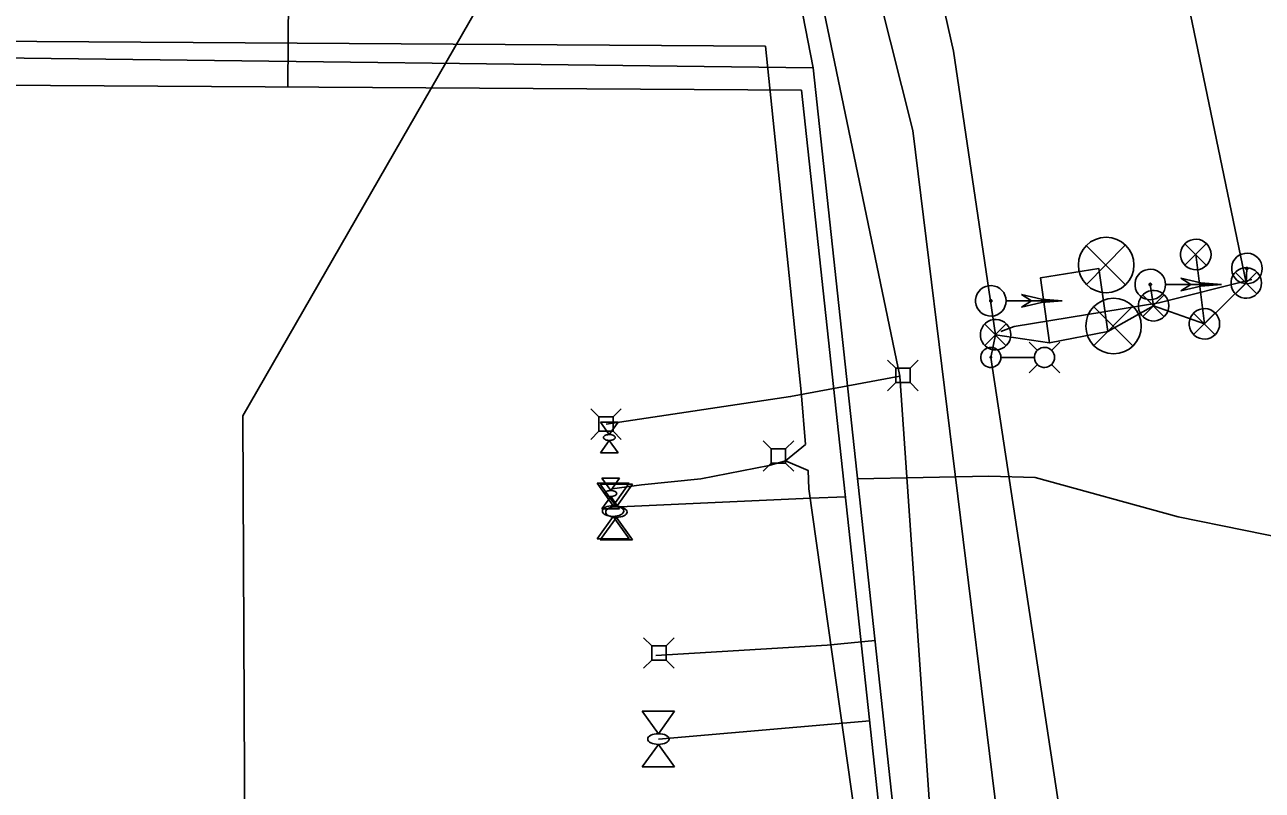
# Model space of a CAD drawing. Extents: x 596028 to 606371, y 330010 to 403088.
# Drawn here: x 602433 to 602700.5, y 365351.3 to 365516.8 of the extents above; entities that cross this region are included whole.
import ezdxf

# ---------------------------------------------------------------- set-up
doc = ezdxf.new("R2010")
doc.units = 0
for name, color, linetype in [('E_FTMS', 7, 'Continuous'), ('E_FTMS_Conduit', 7, 'Continuous'), ('E_LTG', 7, 'Continuous'), ('E_LTG_CID', 7, 'Continuous'), ('E_UTL_E', 7, 'Continuous'), ('E_UTL_E_Bold', 7, 'Continuous'), ('E_UTL_E_UG', 7, 'Continuous'), ('E_UTL_FO_UG_QWEST', 7, 'Continuous'), ('E_UTL_G_UG', 7, 'Continuous'), ('E_UTL_Loop_UG', 7, 'Continuous'), ('E_UTL_T', 7, 'Continuous'), ('E_UTL_T_UG', 7, 'Continuous'), ('E_UTL_TV', 7, 'Continuous'), ('E_UTL_TV_UG', 7, 'Continuous'), ('E_UTL_W_UG', 7, 'Continuous')]:
    doc.layers.add(name, color=color, linetype=linetype)

msp = doc.modelspace()

# ---------------------------------------------------------------- linework, layer by layer
at = {"layer": 'E_FTMS'}
for points in [[(602670.88, 365469.12), (602662.5, 365460.65)], [(602662.5, 365469.03), (602670.96, 365460.57)], [(602689.44, 365467.14), (602689.38, 365467.76), (602689.21, 365468.37), (602688.92, 365468.92), (602688.53, 365469.42), (602688.06, 365469.83), (602687.52, 365470.14), (602686.92, 365470.35), (602686.3, 365470.44), (602685.67, 365470.41), (602685.07, 365470.26), (602684.49, 365470), (602683.98, 365469.63), (602683.55, 365469.18), (602683.21, 365468.65), (602682.98, 365468.07), (602682.86, 365467.45), (602682.86, 365466.83), (602682.98, 365466.21), (602683.21, 365465.63), (602683.55, 365465.1), (602683.98, 365464.65), (602684.49, 365464.28), (602685.07, 365464.02), (602685.67, 365463.87), (602686.3, 365463.84), (602686.92, 365463.93), (602687.52, 365464.14), (602688.06, 365464.45), (602688.53, 365464.86), (602688.92, 365465.36), (602689.21, 365465.91), (602689.38, 365466.51), (602689.44, 365467.14)], [(602688.41, 365469.47), (602683.8, 365464.82)], [(602683.8, 365469.43), (602688.45, 365464.77)], [(602700.49, 365464.11), (602700.43, 365464.74), (602700.25, 365465.34), (602699.97, 365465.9), (602699.58, 365466.39), (602699.1, 365466.8), (602698.56, 365467.12), (602697.97, 365467.32), (602697.35, 365467.41), (602696.72, 365467.38), (602696.11, 365467.23), (602695.54, 365466.97), (602695.03, 365466.61), (602694.6, 365466.15), (602694.26, 365465.63), (602694.02, 365465.04), (602693.91, 365464.43), (602693.91, 365463.8), (602694.02, 365463.18), (602694.26, 365462.6), (602694.6, 365462.07), (602695.03, 365461.62), (602695.54, 365461.26), (602696.11, 365461), (602696.72, 365460.85), (602697.35, 365460.82), (602697.97, 365460.91), (602698.56, 365461.11), (602699.1, 365461.43), (602699.58, 365461.84), (602699.97, 365462.33), (602700.25, 365462.89), (602700.43, 365463.49), (602700.49, 365464.11)], [(602679.6, 365460.66), (602679.54, 365461.28), (602679.36, 365461.89), (602679.07, 365462.44), (602678.69, 365462.94), (602678.21, 365463.35), (602677.67, 365463.66), (602677.07, 365463.87), (602676.45, 365463.96), (602675.83, 365463.93), (602675.22, 365463.78), (602674.65, 365463.52), (602674.14, 365463.15), (602673.7, 365462.7), (602673.36, 365462.17), (602673.13, 365461.59), (602673.01, 365460.97), (602673.01, 365460.35), (602673.13, 365459.73), (602673.36, 365459.15), (602673.7, 365458.62), (602674.14, 365458.17), (602674.65, 365457.8), (602675.22, 365457.54), (602675.83, 365457.39), (602676.45, 365457.36), (602677.07, 365457.45), (602677.67, 365457.66), (602678.21, 365457.97), (602678.69, 365458.38), (602679.07, 365458.88), (602679.36, 365459.43), (602679.54, 365460.04), (602679.6, 365460.66)], [(602700.35, 365460.98), (602700.29, 365461.6), (602700.12, 365462.21), (602699.83, 365462.76), (602699.44, 365463.26), (602698.97, 365463.67), (602698.43, 365463.98), (602697.83, 365464.19), (602697.21, 365464.28), (602696.58, 365464.25), (602695.98, 365464.1), (602695.4, 365463.84), (602694.89, 365463.47), (602694.46, 365463.02), (602694.12, 365462.49), (602693.89, 365461.91), (602693.77, 365461.29), (602693.77, 365460.67), (602693.89, 365460.05), (602694.12, 365459.47), (602694.46, 365458.94), (602694.89, 365458.49), (602695.4, 365458.12), (602695.98, 365457.86), (602696.58, 365457.71), (602697.21, 365457.68), (602697.83, 365457.77), (602698.43, 365457.98), (602698.97, 365458.29), (602699.44, 365458.7), (602699.83, 365459.2), (602700.12, 365459.75), (602700.29, 365460.35), (602700.35, 365460.98)], [(602699.32, 365463.31), (602694.71, 365458.66)], [(602694.71, 365463.27), (602699.36, 365458.61)], [(602697.44, 365464.11), (602697.44, 365464.16), (602697.42, 365464.21), (602697.4, 365464.25), (602697.37, 365464.29), (602697.34, 365464.32), (602697.3, 365464.34), (602697.25, 365464.36), (602697.2, 365464.37), (602697.15, 365464.36), (602697.11, 365464.35), (602697.06, 365464.33), (602697.03, 365464.31), (602696.99, 365464.27), (602696.97, 365464.23), (602696.95, 365464.19), (602696.94, 365464.14), (602696.94, 365464.09), (602696.95, 365464.04), (602696.97, 365464), (602696.99, 365463.96), (602697.03, 365463.92), (602697.06, 365463.9), (602697.11, 365463.88), (602697.15, 365463.86), (602697.2, 365463.86), (602697.25, 365463.87), (602697.3, 365463.88), (602697.34, 365463.91), (602697.37, 365463.94), (602697.4, 365463.98), (602697.42, 365464.02), (602697.44, 365464.07), (602697.44, 365464.11)], [(602645.14, 365457.12), (602645.08, 365457.74), (602644.9, 365458.34), (602644.62, 365458.9), (602644.23, 365459.39), (602643.75, 365459.8), (602643.21, 365460.12), (602642.62, 365460.32), (602642, 365460.41), (602641.37, 365460.38), (602640.76, 365460.24), (602640.19, 365459.97), (602639.68, 365459.61), (602639.25, 365459.16), (602638.91, 365458.63), (602638.67, 365458.05), (602638.55, 365457.43), (602638.55, 365456.8), (602638.67, 365456.19), (602638.91, 365455.6), (602639.25, 365455.08), (602639.68, 365454.62), (602640.19, 365454.26), (602640.76, 365454), (602641.37, 365453.85), (602642, 365453.82), (602642.62, 365453.91), (602643.21, 365454.11), (602643.75, 365454.43), (602644.23, 365454.84), (602644.62, 365455.33), (602644.9, 365455.89), (602645.08, 365456.49), (602645.14, 365457.12)], [(602676.55, 365460.66), (602676.54, 365460.71), (602676.53, 365460.75), (602676.51, 365460.8), (602676.48, 365460.83), (602676.44, 365460.87), (602676.4, 365460.89), (602676.36, 365460.91), (602676.31, 365460.91), (602676.26, 365460.91), (602676.21, 365460.9), (602676.17, 365460.88), (602676.13, 365460.85), (602676.1, 365460.82), (602676.07, 365460.78), (602676.05, 365460.73), (602676.05, 365460.68), (602676.05, 365460.64), (602676.05, 365460.59), (602676.07, 365460.54), (602676.1, 365460.5), (602676.13, 365460.47), (602676.17, 365460.44), (602676.21, 365460.42), (602676.26, 365460.41), (602676.31, 365460.41), (602676.36, 365460.41), (602676.4, 365460.43), (602676.44, 365460.45), (602676.48, 365460.49), (602676.51, 365460.52), (602676.53, 365460.57), (602676.54, 365460.61), (602676.55, 365460.66)], [(602691.7, 365460.66), (602679.65, 365460.66)], [(602685.1, 365460.66), (602682.9, 365462.04)], [(602691.7, 365460.66), (602687.24, 365461.01), (602682.9, 365462.03)], [(602691.7, 365460.66), (602687.24, 365460.31), (602682.9, 365459.28)], [(602682.9, 365459.29), (602685.1, 365460.66)], [(602657.24, 365457.12), (602652.79, 365457.46), (602648.44, 365458.49)], [(602650.64, 365457.12), (602648.44, 365458.49)], [(602680.32, 365456.06), (602680.26, 365456.68), (602680.09, 365457.29), (602679.8, 365457.84), (602679.41, 365458.34), (602678.94, 365458.75), (602678.4, 365459.06), (602677.8, 365459.27), (602677.18, 365459.36), (602676.55, 365459.33), (602675.95, 365459.18), (602675.37, 365458.92), (602674.86, 365458.55), (602674.43, 365458.1), (602674.09, 365457.57), (602673.86, 365456.99), (602673.74, 365456.37), (602673.74, 365455.75), (602673.86, 365455.13), (602674.09, 365454.55), (602674.43, 365454.02), (602674.86, 365453.57), (602675.37, 365453.2), (602675.95, 365452.94), (602676.55, 365452.79), (602677.18, 365452.76), (602677.8, 365452.85), (602678.4, 365453.06), (602678.94, 365453.37), (602679.41, 365453.78), (602679.8, 365454.28), (602680.09, 365454.83), (602680.26, 365455.43), (602680.32, 365456.06)], [(602679.29, 365458.39), (602674.68, 365453.74)], [(602674.68, 365458.35), (602679.33, 365453.69)], [(602642.09, 365457.12), (602642.09, 365457.16), (602642.07, 365457.21), (602642.05, 365457.25), (602642.02, 365457.29), (602641.99, 365457.32), (602641.94, 365457.35), (602641.9, 365457.36), (602641.85, 365457.37), (602641.8, 365457.37), (602641.76, 365457.36), (602641.71, 365457.34), (602641.67, 365457.31), (602641.64, 365457.27), (602641.62, 365457.23), (602641.6, 365457.19), (602641.59, 365457.14), (602641.59, 365457.09), (602641.6, 365457.05), (602641.62, 365457), (602641.64, 365456.96), (602641.67, 365456.93), (602641.71, 365456.9), (602641.76, 365456.88), (602641.8, 365456.87), (602641.85, 365456.86), (602641.9, 365456.87), (602641.94, 365456.89), (602641.99, 365456.91), (602642.02, 365456.94), (602642.05, 365456.98), (602642.07, 365457.02), (602642.09, 365457.07), (602642.09, 365457.12)], [(602657.24, 365457.12), (602645.2, 365457.12)], [(602657.24, 365457.12), (602652.79, 365456.77), (602648.44, 365455.74)], [(602648.44, 365455.74), (602650.64, 365457.12)], [(602672.48, 365455.91), (602664.1, 365447.44)], [(602664.1, 365455.83), (602672.56, 365447.37)], [(602691.31, 365452.15), (602691.25, 365452.77), (602691.08, 365453.38), (602690.79, 365453.93), (602690.4, 365454.43), (602689.93, 365454.84), (602689.39, 365455.15), (602688.79, 365455.36), (602688.17, 365455.45), (602687.54, 365455.42), (602686.94, 365455.27), (602686.36, 365455.01), (602685.85, 365454.64), (602685.42, 365454.19), (602685.08, 365453.66), (602684.85, 365453.08), (602684.73, 365452.46), (602684.73, 365451.84), (602684.85, 365451.22), (602685.08, 365450.64), (602685.42, 365450.11), (602685.85, 365449.66), (602686.36, 365449.29), (602686.94, 365449.03), (602687.54, 365448.88), (602688.17, 365448.85), (602688.79, 365448.94), (602689.39, 365449.15), (602689.93, 365449.46), (602690.4, 365449.87), (602690.79, 365450.37), (602691.08, 365450.92), (602691.25, 365451.52), (602691.31, 365452.15)], [(602646.16, 365449.8), (602646.11, 365450.42), (602645.93, 365451.03), (602645.64, 365451.58), (602645.25, 365452.08), (602644.78, 365452.49), (602644.24, 365452.8), (602643.64, 365453.01), (602643.02, 365453.1), (602642.4, 365453.07), (602641.79, 365452.92), (602641.21, 365452.66), (602640.7, 365452.29), (602640.27, 365451.84), (602639.93, 365451.31), (602639.7, 365450.73), (602639.58, 365450.11), (602639.58, 365449.49), (602639.7, 365448.87), (602639.93, 365448.29), (602640.27, 365447.76), (602640.7, 365447.31), (602641.21, 365446.94), (602641.79, 365446.68), (602642.4, 365446.53), (602643.02, 365446.5), (602643.64, 365446.59), (602644.24, 365446.8), (602644.78, 365447.11), (602645.25, 365447.52), (602645.64, 365448.02), (602645.93, 365448.57), (602646.11, 365449.17), (602646.16, 365449.8)], [(602645.13, 365452.13), (602640.52, 365447.48)], [(602690.28, 365454.48), (602685.67, 365449.83)], [(602685.67, 365454.44), (602690.32, 365449.78)], [(602640.52, 365452.09), (602645.17, 365447.43)]]:
    msp.add_lwpolyline(points, dxfattribs=at)
for centre in [(602666.77, 365464.87), (602668.37, 365451.67)]:
    msp.add_circle(centre, 6, dxfattribs=at)
at = {"layer": 'E_FTMS_Conduit'}
for points in [[(602697.05, 365460.98), (602622.4, 365820.89)], [(602643.99, 365450.52), (602646.87, 365451.6), (602678.17, 365456.68), (602698.3, 365461.73)]]:
    msp.add_lwpolyline(points, dxfattribs=at)
at = {"layer": 'E_LTG'}
for points in [[(602644.01, 365444.89), (602643.97, 365445.3), (602643.85, 365445.7), (602643.66, 365446.07), (602643.41, 365446.39), (602643.09, 365446.66), (602642.73, 365446.87), (602642.34, 365447.01), (602641.93, 365447.06), (602641.52, 365447.04), (602641.12, 365446.95), (602640.74, 365446.78), (602640.41, 365446.54), (602640.12, 365446.24), (602639.9, 365445.89), (602639.74, 365445.5), (602639.66, 365445.1), (602639.66, 365444.68), (602639.74, 365444.28), (602639.9, 365443.89), (602640.12, 365443.55), (602640.41, 365443.25), (602640.74, 365443.01), (602641.12, 365442.84), (602641.52, 365442.74), (602641.93, 365442.72), (602642.34, 365442.78), (602642.73, 365442.91), (602643.09, 365443.12), (602643.41, 365443.39), (602643.66, 365443.71), (602643.85, 365444.08), (602643.97, 365444.48), (602644.01, 365444.89)], [(602651.91, 365446.42), (602650.13, 365448.19)], [(602655.61, 365444.89), (602655.57, 365445.3), (602655.45, 365445.7), (602655.26, 365446.07), (602655.01, 365446.39), (602654.7, 365446.66), (602654.34, 365446.87), (602653.95, 365447.01), (602653.54, 365447.06), (602653.12, 365447.04), (602652.72, 365446.95), (602652.35, 365446.78), (602652.01, 365446.54), (602651.72, 365446.24), (602651.5, 365445.89), (602651.35, 365445.5), (602651.27, 365445.1), (602651.27, 365444.68), (602651.35, 365444.28), (602651.5, 365443.89), (602651.72, 365443.55), (602652.01, 365443.25), (602652.35, 365443.01), (602652.72, 365442.84), (602653.12, 365442.74), (602653.54, 365442.72), (602653.95, 365442.78), (602654.34, 365442.91), (602654.7, 365443.12), (602655.01, 365443.39), (602655.26, 365443.71), (602655.45, 365444.08), (602655.57, 365444.48), (602655.61, 365444.89)], [(602654.96, 365446.42), (602656.74, 365448.19)], [(602642, 365444.89), (602641.99, 365444.92), (602641.99, 365444.95), (602641.97, 365444.98), (602641.95, 365445.01), (602641.93, 365445.03), (602641.9, 365445.04), (602641.87, 365445.05), (602641.84, 365445.06), (602641.81, 365445.06), (602641.78, 365445.05), (602641.75, 365445.04), (602641.72, 365445.02), (602641.7, 365444.99), (602641.68, 365444.97), (602641.67, 365444.94), (602641.66, 365444.91), (602641.66, 365444.88), (602641.67, 365444.84), (602641.68, 365444.81), (602641.7, 365444.79), (602641.72, 365444.77), (602641.75, 365444.75), (602641.78, 365444.73), (602641.81, 365444.73), (602641.84, 365444.72), (602641.87, 365444.73), (602641.9, 365444.74), (602641.93, 365444.76), (602641.95, 365444.78), (602641.97, 365444.8), (602641.99, 365444.83), (602641.99, 365444.86), (602642, 365444.89)], [(602651.22, 365444.89), (602644.04, 365444.89)], [(602651.91, 365443.37), (602650.13, 365441.59)], [(602654.96, 365443.37), (602656.74, 365441.59)]]:
    msp.add_lwpolyline(points, dxfattribs=at)
at = {"layer": 'E_LTG_CID'}
msp.add_lwpolyline([(602673.38, 365225.92), (602659.59, 365328.1), (602641.83, 365444.89), (602642.86, 365449.8), (602633.8, 365511.09), (602613.81, 365599.84), (602599.61, 365650.03), (602567.55, 365763.84), (602544.25, 365835.41), (602514.2, 365935.19), (602485, 366016.2), (602473.95, 366046.52), (602465.61, 366057.23)], dxfattribs=at)
at = {"layer": 'E_UTL_E'}
for points in [[(602594.37, 365425.13), (602592.62, 365426.88)], [(602597.47, 365425.13), (602599.22, 365426.88)], [(602597.47, 365425.13), (602594.37, 365425.13)], [(602594.37, 365425.13), (602594.37, 365422.03)], [(602597.47, 365422.03), (602597.47, 365425.13)], [(602594.37, 365422.03), (602592.62, 365420.28)], [(602594.37, 365422.03), (602597.47, 365422.03)], [(602597.47, 365422.03), (602599.22, 365420.28)]]:
    msp.add_lwpolyline(points, dxfattribs=at)
at = {"layer": 'E_UTL_E_Bold'}
for points in [[(602557.44, 365430.89), (602561.25, 365430.89)], [(602559.35, 365428.22), (602557.44, 365430.89)], [(602561.25, 365430.89), (602559.35, 365428.22)], [(602560.62, 365427.59), (602560.59, 365427.71), (602560.53, 365427.82), (602560.42, 365427.93), (602560.27, 365428.02), (602560.08, 365428.1), (602559.87, 365428.16), (602559.65, 365428.2), (602559.41, 365428.22), (602559.17, 365428.21), (602558.93, 365428.19), (602558.71, 365428.14), (602558.52, 365428.07), (602558.35, 365427.98), (602558.22, 365427.88), (602558.13, 365427.76), (602558.08, 365427.65), (602558.08, 365427.53), (602558.13, 365427.41), (602558.22, 365427.29), (602558.35, 365427.19), (602558.52, 365427.11), (602558.71, 365427.04), (602558.93, 365426.99), (602559.17, 365426.96), (602559.41, 365426.95), (602559.65, 365426.97), (602559.87, 365427.01), (602560.08, 365427.07), (602560.27, 365427.15), (602560.42, 365427.24), (602560.53, 365427.35), (602560.59, 365427.47), (602560.62, 365427.59)], [(602559.35, 365426.95), (602557.44, 365424.29)], [(602561.25, 365424.29), (602559.35, 365426.95)], [(602557.44, 365424.29), (602561.25, 365424.29)], [(602556.71, 365417.68), (602563.64, 365417.68)], [(602560.17, 365412.83), (602556.71, 365417.68)], [(602557.41, 365417.47), (602564.34, 365417.47)], [(602560.88, 365412.62), (602557.41, 365417.47)], [(602557.77, 365418.78), (602561.58, 365418.78)], [(602559.68, 365416.12), (602557.77, 365418.78)], [(602561.58, 365418.78), (602559.68, 365416.12)], [(602563.64, 365417.68), (602560.17, 365412.83)], [(602564.34, 365417.47), (602560.88, 365412.62)], [(602559.68, 365414.85), (602557.77, 365412.18)], [(602560.95, 365415.48), (602560.92, 365415.6), (602560.86, 365415.72), (602560.74, 365415.82), (602560.6, 365415.92), (602560.41, 365416), (602560.2, 365416.06), (602559.98, 365416.1), (602559.74, 365416.12), (602559.5, 365416.11), (602559.26, 365416.08), (602559.04, 365416.03), (602558.84, 365415.96), (602558.68, 365415.87), (602558.55, 365415.77), (602558.46, 365415.66), (602558.41, 365415.54), (602558.41, 365415.42), (602558.46, 365415.3), (602558.55, 365415.19), (602558.68, 365415.09), (602558.84, 365415), (602559.04, 365414.93), (602559.26, 365414.88), (602559.5, 365414.85), (602559.74, 365414.85), (602559.98, 365414.86), (602560.2, 365414.9), (602560.41, 365414.96), (602560.6, 365415.04), (602560.74, 365415.14), (602560.86, 365415.24), (602560.92, 365415.36), (602560.95, 365415.48)], [(602561.58, 365412.18), (602559.68, 365414.85)], [(602557.77, 365412.18), (602561.58, 365412.18)], [(602560.17, 365410.52), (602556.71, 365405.68)], [(602560.88, 365410.31), (602557.41, 365405.47)], [(602563.64, 365405.68), (602560.17, 365410.52)], [(602564.34, 365405.47), (602560.88, 365410.31)], [(602556.71, 365405.68), (602563.64, 365405.68)], [(602557.41, 365405.47), (602564.34, 365405.47)], [(602566.49, 365368.4), (602573.42, 365368.4)], [(602569.96, 365363.55), (602566.49, 365368.4)], [(602573.42, 365368.4), (602569.96, 365363.55)], [(602569.96, 365361.24), (602566.49, 365356.4)], [(602573.42, 365356.4), (602569.96, 365361.24)], [(602566.49, 365356.4), (602573.42, 365356.4)]]:
    msp.add_lwpolyline(points, dxfattribs=at)
for centre in [(602560.17, 365411.68), (602560.88, 365411.47), (602569.96, 365362.4)]:
    msp.add_ellipse(centre, major_axis=(2.31, 0), ratio=0.5, dxfattribs=at)
at = {"layer": 'E_UTL_E_UG'}
for points in [[(602165.29, 365499.79), (602165.45, 365514.88), (602593.12, 365512.16)], [(602597.44, 365422.51), (602601.75, 365426.07), (602600.84, 365437.47), (602593.12, 365512.16)], [(602597.44, 365422.51), (602593.88, 365421.53), (602579.16, 365418.66), (602566.32, 365417.32), (602559.99, 365416.5)], [(602602.52, 365416.5), (602602.38, 365420.43), (602597.44, 365422.51)], [(602623.54, 365240.66), (602620.3, 365273.06), (602615.58, 365319.19), (602613.38, 365339.4), (602602.52, 365416.5)]]:
    msp.add_lwpolyline(points, dxfattribs=at)
at = {"layer": 'E_UTL_FO_UG_QWEST'}
msp.add_lwpolyline([(602822.05, 362549.25), (602828.95, 362701.86), (602830.3, 363140.61), (602824.69, 363330.76), (602824.69, 363330.79), (602812.45, 363727.22), (602792.64, 363896.81), (602779.99, 364023.79), (602767.65, 364151.1), (602751.22, 364290.7), (602741.34, 364403.56), (602724.44, 364576.29), (602692.96, 364872.73), (602674.93, 365046.17), (602663.52, 365177.69), (602650.65, 365285.28), (602624.99, 365493.92), (602600.52, 365590.88)], dxfattribs=at)
at = {"layer": 'E_UTL_G_UG'}
for p, q in [((602489.85, 365503.35), (602491.73, 365821.64)), ((602173.14, 365505.37), (602600.91, 365502.65)), ((602602.83, 365414.44), (602610.41, 365414.78)), ((602569.96, 365362.4), (602615.65, 365366.33))]:
    msp.add_line(p, q, dxfattribs=at)
for points in [[(602627.84, 365267.12), (602623.34, 365295.13), (602600.91, 365502.65)], [(602561.62, 365412.58), (602602.83, 365414.44)]]:
    msp.add_lwpolyline(points, dxfattribs=at)
at = {"layer": 'E_UTL_Loop_UG'}
for points in [[(602688.01, 365452.15), (602686.14, 365467.14)], [(602677.02, 365456.06), (602667.16, 365450.46), (602665.18, 365464.14), (602652.61, 365462.13), (602654.53, 365448.03), (602642.86, 365449.8)], [(602697.19, 365464.12), (602697.05, 365460.98), (602688.01, 365452.15), (602677.02, 365456.06), (602676.3, 365460.66)], [(602654.53, 365448.03), (602667.16, 365450.46)]]:
    msp.add_lwpolyline(points, dxfattribs=at)
at = {"layer": 'E_UTL_T'}
for points in [[(602568.53, 365382.54), (602566.78, 365384.29)], [(602571.62, 365382.54), (602568.53, 365382.54)], [(602568.53, 365382.54), (602568.53, 365379.44)], [(602571.62, 365382.54), (602573.38, 365384.29)], [(602571.62, 365379.44), (602571.62, 365382.54)], [(602568.53, 365379.44), (602566.78, 365377.69)], [(602568.53, 365379.44), (602571.62, 365379.44)], [(602571.62, 365379.44), (602573.38, 365377.69)]]:
    msp.add_lwpolyline(points, dxfattribs=at)
at = {"layer": 'E_UTL_T_UG'}
for p, q in [((602180.88, 365512.67), (602603.4, 365507.52)), ((602606.45, 365382.72), (602616.8, 365383.72))]:
    msp.add_line(p, q, dxfattribs=at)
for points in [[(602613.01, 365418.62), (602641.43, 365419.23), (602651.45, 365418.91), (602682.36, 365410.45), (602710.76, 365404.67), (602747.55, 365398.47), (602777.84, 365389.4), (602847.77, 365374.83), (602855.59, 365374.11), (602887.01, 365365.14), (602901.68, 365362.82), (602936.9, 365357.41), (602962.59, 365362.58), (602979.4, 365404.4), (603004.26, 365521.2), (603031.51, 365646.16), (603041.98, 365704.01), (603061.18, 365813.48)], [(602652.01, 365057.84), (602603.4, 365507.52), (602587.91, 365587.04), (602548.05, 365672.58)], [(602569.44, 365380.47), (602606.45, 365382.72)]]:
    msp.add_lwpolyline(points, dxfattribs=at)
at = {"layer": 'E_UTL_TV'}
for points in [[(602621.28, 365442.54), (602619.52, 365444.29)], [(602624.37, 365442.54), (602626.12, 365444.29)], [(602624.37, 365442.54), (602621.28, 365442.54)], [(602621.28, 365442.54), (602621.28, 365439.44)], [(602624.37, 365439.44), (602624.37, 365442.54)], [(602621.28, 365439.44), (602619.52, 365437.69)], [(602621.28, 365439.44), (602624.37, 365439.44)], [(602624.37, 365439.44), (602626.12, 365437.69)], [(602557.11, 365432.03), (602555.35, 365433.78)], [(602560.2, 365432.03), (602561.95, 365433.78)], [(602560.2, 365432.03), (602557.11, 365432.03)], [(602557.11, 365432.03), (602557.11, 365428.94)], [(602560.2, 365428.94), (602560.2, 365432.03)], [(602557.11, 365428.94), (602555.35, 365427.18)], [(602557.11, 365428.94), (602560.2, 365428.94)], [(602560.2, 365428.94), (602561.95, 365427.18)]]:
    msp.add_lwpolyline(points, dxfattribs=at)
at = {"layer": 'E_UTL_TV_UG'}
msp.add_line((602632.63, 365289.6), (602622.2, 365440.87), dxfattribs=at)
for points in [[(602622.2, 365440.87), (602605.8, 365519.55), (602578.44, 365581.95)], [(602558.65, 365430.48), (602598.53, 365436.41), (602622.2, 365440.87)]]:
    msp.add_lwpolyline(points, dxfattribs=at)
at = {"layer": 'E_UTL_W_UG'}
msp.add_lwpolyline([(602155.52, 364428.23), (602484.7, 364430.22), (602480.13, 365432.24), (602533.97, 365525.92), (602532.43, 365565.16)], dxfattribs=at)

doc.saveas('drawing.dxf')
